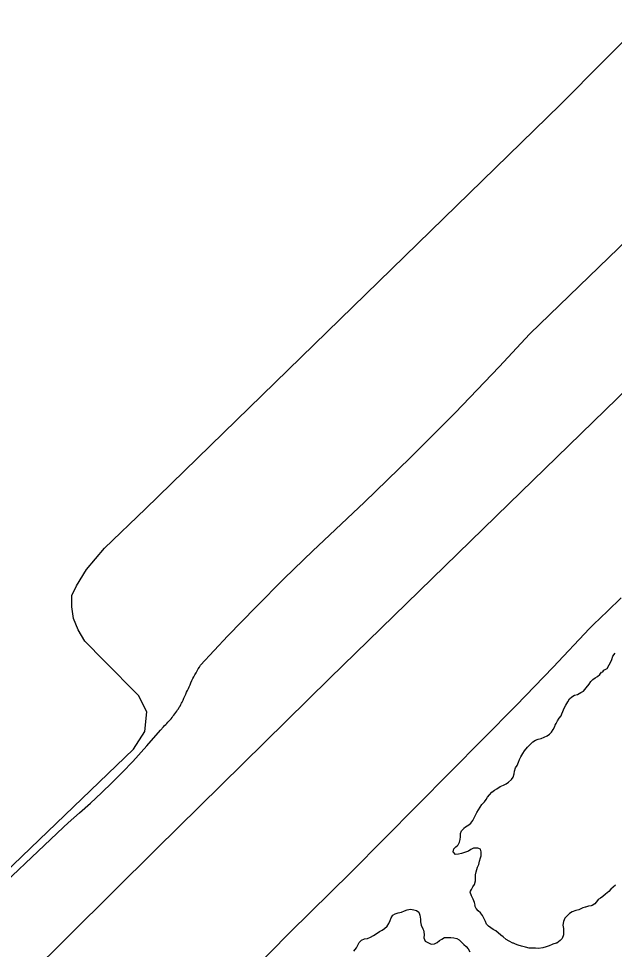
# Model space of a CAD drawing. Extents: x 3172297 to 3210190, y 958463 to 983887.
# Drawn here: x 3188356 to 3189007, y 967653 to 968670 of the extents above; entities that cross this region are included whole.
import ezdxf

# ---------------------------------------------------------------- set-up
doc = ezdxf.new("R2010")
doc.units = 0
for name, color, linetype in [('V-LEVE-TOET', 7, 'Continuous'), ('V-ROAD-CNTR', 7, 'Continuous'), ('V-TOPO-SHOR', 7, 'Continuous')]:
    doc.layers.add(name, color=color, linetype=linetype)

msp = doc.modelspace()

# ---------------------------------------------------------------- linework, layer by layer
at = {"layer": 'V-LEVE-TOET'}
for points in [[(3188446.8, 967823.8), (3188458.5, 967835.1), (3188470, 967846.6), (3188481.2, 967858.2), (3188481.2, 967858.2), (3188496.4, 967875.1), (3188511.3, 967892.2), (3188514.7, 967896.1), (3188514.7, 967896.1), (3188515.9, 967897.3), (3188517.1, 967898.5), (3188518.3, 967899.7), (3188519.5, 967901), (3188520.6, 967902.2), (3188521.8, 967903.5), (3188522.9, 967904.8), (3188524, 967906.1), (3188525, 967907.5), (3188526.1, 967908.8), (3188527.1, 967910.2), (3188528.1, 967911.6), (3188529.1, 967913), (3188530, 967914.4), (3188531, 967915.8), (3188531.9, 967917.3), (3188532.7, 967918.7), (3188533.6, 967920.2), (3188534.4, 967921.7), (3188535.1, 967922.9), (3188535.1, 967922.9), (3188536, 967925), (3188536.9, 967927.2), (3188537.9, 967929.4), (3188538.9, 967931.5), (3188539.9, 967933.7), (3188540.9, 967935.8), (3188541.9, 967938), (3188542.8, 967939.7), (3188542.8, 967939.7), (3188543.7, 967942), (3188544.7, 967944.2), (3188545.7, 967946.4), (3188546.8, 967948.6), (3188547.9, 967950.7), (3188549, 967952.9), (3188550.2, 967955), (3188551.4, 967957.1), (3188552.6, 967959.2), (3188553.9, 967961.3), (3188555.2, 967963.2), (3188555.2, 967963.2), (3188585, 967995.3), (3188615.4, 968026.8), (3188646.4, 968057.9), (3188677.8, 968088.3), (3188683.6, 968093.8), (3188683.6, 968093.8), (3188734.3, 968141.3), (3188784.2, 968189.8), (3188833.2, 968239), (3188881.4, 968289.2), (3188914.9, 968325.1), (3188914.9, 968325.1), (3189087.1, 968491.6)], [(3189014.4, 968036.9), (3188999.6, 968022.2), (3188984.5, 968007.8), (3188979.9, 968003.4), (3188979.9, 968003.4), (3188940.3, 967961), (3188899.9, 967919.2), (3188863.7, 967883), (3188863.7, 967883), (3188719.6, 967737.1), (3188719.6, 967737.1), (3188652.7, 967671.4), (3188587, 967604.6)], [(3188314.6, 967700.6), (3188405.4, 967786.4), (3188410.6, 967791.2), (3188410.6, 967791.2), (3188422.8, 967801.9), (3188434.9, 967812.7), (3188446.8, 967823.8)]]:
    msp.add_lwpolyline(points, dxfattribs=at)
at = {"layer": 'V-ROAD-CNTR'}
msp.add_lwpolyline([(3187904.9, 967081), (3187951.5, 967142), (3188050.7, 967269.9), (3188077.9, 967305.8), (3188077.9, 967305.8), (3188103.3, 967338.7), (3188129.2, 967371.2), (3188155.7, 967403.2), (3188180.1, 967431.7), (3188180.1, 967431.7), (3188229.1, 967484.4), (3188278.9, 967536.2), (3188317.3, 967574.9), (3188317.3, 967574.9), (3188506.6, 967762.4), (3188506.6, 967762.4), (3188696.4, 967949.2), (3188696.4, 967949.2), (3188891.7, 968139.7), (3188891.7, 968139.7), (3189049.5, 968292.9), (3189095.8, 968336.8), (3189095.8, 968336.8), (3189202, 968437.5)], dxfattribs=at)
at = {"layer": 'V-TOPO-SHOR'}
for points in [[(3188294, 967691.5), (3188481.9, 967871.4), (3188494.4, 967891), (3188496.3, 967912.4), (3188487.4, 967930.3), (3188450, 967967.9), (3188428.6, 967989.4), (3188421.5, 968001.9), (3188416.2, 968014.4), (3188414.4, 968026.9), (3188414.5, 968039.4), (3188419.8, 968050.1), (3188430.6, 968067.9), (3188450.3, 968091.1), (3188495, 968133.9), (3188947.9, 968575.5), (3189092.9, 968721.6)], [(3188862.5, 967811), (3188865.2, 967813.9), (3188867, 967816.6), (3188868.7, 967819.1), (3188870.6, 967821.8), (3188873.1, 967824.5), (3188876.1, 967826.8), (3188878.8, 967828.4), (3188882.4, 967830.7), (3188886, 967832.3), (3188888.9, 967833.7), (3188891.6, 967835.4), (3188894.6, 967838.5), (3188896.5, 967841), (3188897.6, 967844.5), (3188898.1, 967847.7), (3188899.3, 967851), (3188900.8, 967853.7), (3188902.3, 967857.4), (3188903.4, 967860.4), (3188904.9, 967863.1), (3188907.1, 967867), (3188908.8, 967869.7), (3188912.2, 967873.7), (3188914.5, 967876.1), (3188917.9, 967879.5), (3188920.8, 967881.3), (3188924, 967882.5), (3188927.3, 967883.3), (3188930.5, 967884.7), (3188933.6, 967886.2), (3188936.2, 967888), (3188938.3, 967890.3), (3188940.2, 967893.2), (3188942.1, 967896.3), (3188942.3, 967897.8), (3188943.4, 967899.7), (3188944.9, 967902.4), (3188947, 967905.5), (3188948.9, 967908), (3188949.6, 967910.3), (3188950.7, 967912.8), (3188952.4, 967916.5), (3188954.1, 967919.8), (3188956.2, 967923.4), (3188958.1, 967926.5), (3188960.7, 967928.8), (3188963.4, 967930.4), (3188966.8, 967931.2), (3188970.4, 967933.3), (3188973.3, 967934.9), (3188976.3, 967938.4), (3188979.7, 967942.6), (3188981.4, 967945.3), (3188983.7, 967947.8), (3188986.2, 967949.4), (3188988.8, 967951), (3188991.3, 967953.1), (3188993.2, 967955.6), (3188994.5, 967956.2), (3188995.7, 967957.9), (3188999.1, 967959.7), (3189001.4, 967963.5), (3189002.9, 967966.4), (3189004.2, 967969.5), (3189005.5, 967973), (3189008.1, 967976.4)], [(3188848, 967788.8), (3188850.3, 967790.9), (3188852.5, 967793.6), (3188854, 967796.7), (3188855.3, 967799.6), (3188856.1, 967800.8), (3188857, 967802.3), (3188862.5, 967811)], [(3188997.4, 967713.1), (3188994.4, 967710.6), (3188991.9, 967708.7), (3188989.6, 967707.5), (3188988.7, 967706.3), (3188985.8, 967702.7), (3188983, 967700.9), (3188981.6, 967700.5), (3188979, 967700.1), (3188975.7, 967699.1), (3188975.3, 967698.9), (3188972.5, 967698.1), (3188968.3, 967696.2), (3188965, 967695.2), (3188961, 967693.8), (3188958, 967692), (3188955.1, 967689.1), (3188953, 967686.8), (3188951.7, 967683.4), (3188951, 967679.3), (3188951.6, 967675.7), (3188951.7, 967671.9), (3188951.7, 967668.6), (3188950.2, 967664.8), (3188947.9, 967662.4), (3188944.1, 967659.7), (3188943.4, 967659.5), (3188939.9, 967658.7), (3188939.2, 967658.3), (3188935.9, 967656.8), (3188932.7, 967655.8), (3188928.9, 967654.4), (3188924.3, 967654), (3188920.8, 967654.1), (3188917.4, 967654.1), (3188913.9, 967654.2), (3188909.9, 967655.2), (3188905.7, 967656.3), (3188902.2, 967657.4), (3188899.3, 967658.5), (3188896.8, 967659.6), (3188896.4, 967659.6), (3188892.2, 967661.7), (3188888.9, 967663.6), (3188885.6, 967666.4), (3188883.1, 967668.3), (3188877.5, 967673), (3188874.8, 967674.7), (3188872.3, 967676.4), (3188869.8, 967678.1), (3188867.5, 967680.4), (3188866.3, 967683.4), (3188864.9, 967686.3), (3188863, 967689.9), (3188860.8, 967692.8), (3188858.5, 967695), (3188856.2, 967697.7), (3188854.8, 967700.4), (3188855, 967701.3), (3188854.4, 967704), (3188853, 967707.6), (3188850.9, 967711.4), (3188849.5, 967715.3), (3188849.9, 967716.6), (3188851, 967718.3), (3188852.5, 967721.2), (3188854.2, 967723.7), (3188855.5, 967727.6), (3188855.3, 967731.2), (3188855.4, 967734.3), (3188856, 967737.7), (3188857.8, 967742.5), (3188859, 967745.6), (3188859.9, 967749.1), (3188860.8, 967752.7), (3188861.5, 967755.2), (3188861.5, 967756.2), (3188861.7, 967759.4), (3188860.9, 967762.5), (3188858, 967763.4), (3188853.4, 967763.4), (3188850.4, 967761.8), (3188847.9, 967760.1), (3188843.3, 967758.7), (3188840.3, 967757.5), (3188837, 967756.7), (3188833.6, 967756.5), (3188831, 967759.3), (3188831.6, 967762.8), (3188833.9, 967764.9), (3188835.6, 967765.9), (3188836.5, 967767), (3188837.8, 967769.9), (3188838.6, 967772.8), (3188838.9, 967775.9), (3188839.1, 967779.3), (3188840.2, 967782.2), (3188842.3, 967784.5), (3188842.7, 967785.1), (3188844.4, 967786.7), (3188848, 967788.8)], [(3189008.2, 967723), (3189005.9, 967720.9), (3189003.1, 967718.6), (3189001, 967716), (3188997.4, 967713.1)], [(3188722.6, 967650.9), (3188725.4, 967654.6), (3188726.9, 967657.5), (3188728.2, 967660.4), (3188731.1, 967663.1), (3188734.3, 967664.3), (3188737.6, 967664.9), (3188740.6, 967666.1), (3188743.9, 967668), (3188746.9, 967669.8), (3188750.5, 967672.3), (3188753.4, 967673.9), (3188756, 967675.8), (3188758.9, 967678.3), (3188760.8, 967681.2), (3188762.3, 967684.3), (3188763.4, 967687.4), (3188765.1, 967690.1), (3188767.8, 967691.8), (3188771, 967692.8), (3188774.6, 967693.6), (3188777.9, 967695), (3188780.9, 967696), (3188784.4, 967696.8), (3188788, 967696.2), (3188791.1, 967695.3), (3188793.6, 967693.4), (3188794.8, 967690.4), (3188795.4, 967686), (3188795.4, 967682.9), (3188796, 967679.3), (3188797.8, 967675.3), (3188798.6, 967673.9), (3188799, 967672), (3188799.2, 967668.8), (3188798.9, 967665.5), (3188800.6, 967661.9), (3188800.6, 967661.7), (3188804.1, 967660), (3188807, 967658.7), (3188810.6, 967659.1), (3188813.5, 967660.5), (3188816.3, 967662.4), (3188818.8, 967664.2), (3188821.5, 967665.7), (3188825.3, 967665.8), (3188828.4, 967665.8), (3188831.8, 967665.5), (3188835.1, 967664.9), (3188837.6, 967663.2), (3188839.9, 967661.1), (3188842.6, 967658.1), (3188845.3, 967656), (3188847.6, 967653.6), (3188849.2, 967650.3)]]:
    msp.add_lwpolyline(points, dxfattribs=at)

doc.saveas('drawing.dxf')
